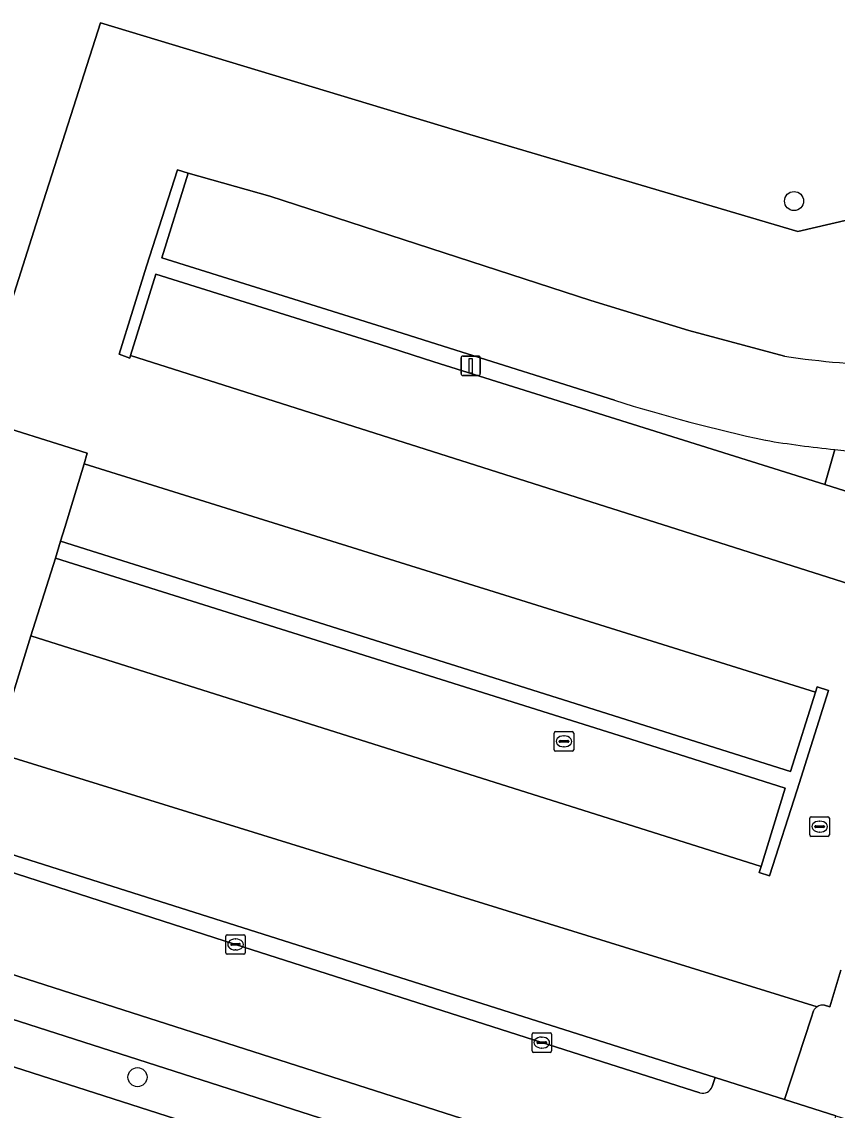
# Model space of a CAD drawing. Extents: x 160675 to 161153, y 383241 to 383714.
# Drawn here: x 160911.7 to 160953.5, y 383388 to 383443.8 of the extents above; entities that cross this region are included whole.
import ezdxf

# ---------------------------------------------------------------- set-up
doc = ezdxf.new("R2010")
doc.units = 0
for name, color, linetype in [('IMGEO_Boom', 7, 'Continuous'), ('IMGEO_Groenvoorziening', 7, 'Continuous'), ('IMGEO_Haag', 7, 'Continuous'), ('IMGEO_Hek', 7, 'Continuous'), ('IMGEO_Kolk', 7, 'Continuous'), ('IMGEO_Lichtmast', 7, 'Continuous'), ('IMGEO_Parkeervlak_open', 7, 'Continuous'), ('IMGEO_Rijbaan_lokaal_open', 7, 'Continuous'), ('IMGEO_Rioolput', 7, 'Continuous'), ('IMGEO_Verkeerseiland_open', 7, 'Continuous'), ('IMGEO_Voetpad_open', 7, 'Continuous')]:
    doc.layers.add(name, color=color, linetype=linetype)

msp = doc.modelspace()

# ---------------------------------------------------------------- linework, layer by layer
at = {"layer": 'IMGEO_Boom'}
for centre in [(160951.257, 383434.589), (160917.593, 383389.674)]:
    msp.add_circle(centre, 0.489, dxfattribs=at)
at = {"layer": 'IMGEO_Groenvoorziening'}
for points in [[(160900.213, 383446.777), (160898.49, 383441.561), (160894.704, 383430.007), (160895.585, 383429.72), (160894.728, 383427.15), (160893.842, 383427.457), (160889.462, 383413.962), (160887.438, 383407.737), (160890.968, 383406.604), (160893.121, 383405.949), (160909.781, 383400.615), (160922.621, 383396.479), (160938.323, 383391.448), (160946.431, 383388.877)], [(160914.857, 383421.125), (160915.017, 383421.657), (160909.234, 383423.484), (160909.469, 383424.262), (160912.495, 383433.743), (160915.704, 383443.719), (160934.63, 383438.001), (160951.457, 383433.034), (160961.834, 383435.436), (160965.766, 383432.365), (160966.474, 383432.18), (160966.937, 383432.909), (160966.89, 383433.116), (160965.814, 383437.812), (160981.012, 383441.403), (160982.155, 383436.716), (160982.31, 383436.079), (160983.118, 383436.334), (160982.974, 383436.943), (160982.179, 383440.314), (160996.107, 383443.592), (161000.166, 383442.832), (161003.426, 383443.511)], [(160953.343, 383421.851), (160952.833, 383420.05), (160959.432, 383417.969), (160960.033, 383417.764), (160958.824, 383413.95), (160958.896, 383413.432), (160959.074, 383412.139), (160959.179, 383412.106), (160964.397, 383410.461), (160967.849, 383421.416), (160990.957, 383414.155), (160993.778, 383416.768), (160985.645, 383425.552)], [(160947.062, 383389.199), (160947.221, 383389.66), (160907.851, 383402.14), (160907.79, 383401.946), (160898.585, 383404.834), (160900.061, 383409.537), (160909.266, 383406.649), (160910.259, 383406.337), (160910.529, 383407.197), (160912.129, 383412.296), (160913.38, 383416.284), (160913.65, 383417.145), (160913.867, 383417.846), (160914.857, 383421.125)]]:
    msp.add_lwpolyline(points, dxfattribs=at)
msp.add_lwpolyline([(160936.244, 383384.606), (160905.032, 383394.612), (160904.349, 383392.464), (160906.167, 383391.864), (160909.89, 383390.636), (160942.548, 383380.163), (160946.319, 383378.951), (160951.574, 383377.261), (160951.67, 383377.543), (160952.13, 383379.495)], close=True, dxfattribs=at)
for centre, radius, start, end in [((160958.711, 383475.566), 53.983, 264.2934, 272.1649), ((160946.581, 383389.363), 0.508, 252.847, 341.2235)]:
    msp.add_arc(centre, radius, start, end, dxfattribs=at)
at = {"layer": 'IMGEO_Haag'}
msp.add_lwpolyline([(160905.032, 383394.612), (160904.349, 383392.464), (160906.167, 383391.864), (160909.89, 383390.636), (160942.548, 383380.163), (160946.319, 383378.951), (160951.574, 383377.261), (160951.67, 383377.543), (160952.13, 383379.495), (160936.244, 383384.606)], close=True, dxfattribs=at)
at = {"layer": 'IMGEO_Hek'}
for points in [[(160947.221, 383389.66), (160907.851, 383402.14)], [(160953.403, 383387.701), (160947.221, 383389.66)]]:
    msp.add_lwpolyline(points, dxfattribs=at)
at = {"layer": 'IMGEO_Kolk'}
for p, q in [((160922.12, 383396.053), (160922.12, 383396.905)), ((160922.195, 383396.979), (160923.047, 383396.979)), ((160922.608, 383396.759), (160922.633, 383396.759)), ((160923.121, 383396.905), (160923.121, 383396.053)), ((160922.379, 383396.473), (160922.379, 383396.485)), ((160922.817, 383396.436), (160922.419, 383396.436)), ((160922.422, 383396.522), (160922.82, 383396.522)), ((160922.631, 383396.199), (160922.606, 383396.199)), ((160922.863, 383396.485), (160922.863, 383396.473)), ((160923.047, 383395.979), (160922.195, 383395.979)), ((160937.822, 383391.022), (160937.822, 383391.874)), ((160937.897, 383391.948), (160938.749, 383391.948)), ((160938.31, 383391.728), (160938.335, 383391.728)), ((160938.823, 383391.874), (160938.823, 383391.022)), ((160938.081, 383391.442), (160938.081, 383391.454)), ((160938.519, 383391.405), (160938.121, 383391.405)), ((160938.124, 383391.491), (160938.522, 383391.491)), ((160938.333, 383391.168), (160938.308, 383391.168)), ((160938.565, 383391.454), (160938.565, 383391.442)), ((160938.749, 383390.948), (160937.897, 383390.948))]:
    msp.add_line(p, q, dxfattribs=at)
for points in [[(160922.12, 383396.053), (160922.12, 383396.905)], [(160922.195, 383396.979), (160923.047, 383396.979)], [(160923.121, 383396.905), (160923.121, 383396.053)], [(160923.047, 383395.979), (160922.195, 383395.979)], [(160937.822, 383391.022), (160937.822, 383391.874)], [(160937.897, 383391.948), (160938.749, 383391.948)], [(160938.823, 383391.874), (160938.823, 383391.022)], [(160938.749, 383390.948), (160937.897, 383390.948)]]:
    msp.add_lwpolyline(points, dxfattribs=at)
for centre, radius, start, end in [((160922.197, 383396.903), 0.0765, 91.552, 178.448), ((160922.197, 383396.903), 0.0765, 91.552, 178.448), ((160923.045, 383396.903), 0.0765, 1.552, 88.448), ((160923.045, 383396.903), 0.0765, 1.552, 88.448), ((160922.197, 383396.055), 0.0765, 181.552, 268.448), ((160922.197, 383396.055), 0.0765, 181.552, 268.448), ((160922.419, 383396.482), 0.0403, 85.8775, 175.7526), ((160922.416, 383396.472), 0.0366, 178.938, 274.7102), ((160922.82, 383396.479), 0.043, 264.8664, 352.4533), ((160922.824, 383396.484), 0.0386, 1.7309, 96.639), ((160923.045, 383396.055), 0.0765, 271.552, 358.448), ((160923.045, 383396.055), 0.0765, 271.552, 358.448), ((160937.899, 383391.872), 0.0765, 91.552, 178.448), ((160937.899, 383391.872), 0.0765, 91.552, 178.448), ((160938.747, 383391.872), 0.0765, 1.552, 88.448), ((160938.747, 383391.872), 0.0765, 1.552, 88.448), ((160937.899, 383391.024), 0.0765, 181.552, 268.448), ((160937.899, 383391.024), 0.0765, 181.552, 268.448), ((160938.121, 383391.451), 0.0403, 85.8775, 175.7526), ((160938.118, 383391.441), 0.0366, 178.938, 274.7102), ((160938.522, 383391.448), 0.043, 264.8664, 352.4533), ((160938.526, 383391.453), 0.0386, 1.7309, 96.639), ((160938.747, 383391.024), 0.0765, 271.552, 358.448), ((160938.747, 383391.024), 0.0765, 271.552, 358.448)]:
    msp.add_arc(centre, radius, start, end, dxfattribs=at)
for centre, major_axis, ratio, start_param, end_param in [((160922.607, 383396.479), (-0.387, 0.002), 0.722429, 4.712389, 7.853982), ((160922.632, 383396.479), (-0.39, 0.002), 0.717154, 1.570796, 4.712389), ((160938.309, 383391.448), (-0.387, 0.002), 0.722429, 4.712389, 7.853982), ((160938.334, 383391.448), (-0.39, 0.002), 0.717154, 1.570796, 4.712389)]:
    msp.add_ellipse(centre, major_axis=major_axis, ratio=ratio, start_param=start_param, end_param=end_param, dxfattribs=at)
at = {"layer": 'IMGEO_Lichtmast'}
for p, q in [((160934.181, 383425.743), (160934.181, 383426.543)), ((160934.181, 383426.543), (160934.181, 383425.743)), ((160934.281, 383426.643), (160935.071, 383426.643)), ((160935.071, 383426.643), (160934.281, 383426.643)), ((160935.171, 383426.543), (160935.171, 383425.743)), ((160935.171, 383425.743), (160935.171, 383426.543)), ((160935.071, 383425.643), (160934.281, 383425.643)), ((160934.281, 383425.643), (160935.071, 383425.643))]:
    msp.add_line(p, q, dxfattribs=at)
msp.add_lwpolyline([(160934.601, 383426.518), (160934.751, 383426.518), (160934.751, 383425.768), (160934.601, 383425.768), (160934.601, 383426.518)], dxfattribs=at)
for centre, start, end in [((160934.281, 383426.543), 90, 180), ((160934.281, 383426.543), 90, 180), ((160935.071, 383426.543), 0, 90), ((160935.071, 383426.543), 360, 90), ((160934.281, 383425.743), 180, 270), ((160934.281, 383425.743), 180, 270), ((160935.071, 383425.743), 270, 0), ((160935.071, 383425.743), 270, 0)]:
    msp.add_arc(centre, 0.1, start, end, dxfattribs=at)
at = {"layer": 'IMGEO_Parkeervlak_open'}
for points in [[(160950.762, 383426.633), (160945.867, 383427.956), (160940.846, 383429.49), (160924.386, 383434.836), (160920.183, 383436.016), (160918.835, 383431.684), (160930.137, 383428.142), (160932.939, 383427.255), (160942.059, 383424.377)], [(160910.259, 383406.337), (160909.266, 383406.649), (160907.851, 383402.14), (160947.221, 383389.66), (160950.774, 383388.534), (160952.131, 383392.705), (160952.252, 383393.077)], [(160952.446, 383393.288), (160910.259, 383406.337)], [(160953.275, 383381.428), (160937.803, 383386.409), (160902.588, 383397.698), (160901.917, 383395.611), (160905.032, 383394.612), (160936.244, 383384.606), (160952.13, 383379.495), (160952.654, 383381.092)]]:
    msp.add_lwpolyline(points, dxfattribs=at)
for points in [[(160947.065, 383421.869), (160932.783, 383426.347), (160929.978, 383427.25), (160918.534, 383430.835), (160917.235, 383426.675), (160958.896, 383413.432), (160958.824, 383413.95), (160960.033, 383417.764), (160959.432, 383417.969), (160952.833, 383420.05)], [(160952.366, 383409.411), (160914.857, 383421.125), (160913.867, 383417.846), (160913.65, 383417.145), (160928.166, 383412.579), (160939.106, 383409.121), (160951.075, 383405.339)], [(160913.38, 383416.284), (160912.129, 383412.296), (160949.567, 383400.481), (160950.803, 383404.483), (160943.217, 383406.894)]]:
    msp.add_lwpolyline(points, close=True, dxfattribs=at)
for centre, radius, start, end in [((160957.664, 383473.937), 47.805, 261.6989, 275.3319), ((160967.531, 383504.868), 84.426, 252.43943, 257.87833), ((160958.8, 383476.06), 54.483, 260.4952, 264.2519), ((160958.711, 383475.566), 53.983, 264.2934, 272.1649), ((160952.716, 383392.845), 0.519, 121.374, 153.4332)]:
    msp.add_arc(centre, radius, start, end, dxfattribs=at)
at = {"layer": 'IMGEO_Rijbaan_lokaal_open'}
for points in [[(160961.834, 383435.436), (160951.457, 383433.034), (160934.63, 383438.001), (160915.704, 383443.719), (160912.495, 383433.743), (160909.469, 383424.262), (160909.234, 383423.484), (160915.017, 383421.657), (160914.857, 383421.125), (160952.366, 383409.411), (160952.452, 383409.683), (160953.022, 383409.495), (160951.411, 383404.407), (160950.007, 383400.003), (160949.472, 383400.175), (160949.567, 383400.481), (160912.129, 383412.296), (160910.529, 383407.197), (160910.259, 383406.337), (160952.446, 383393.288)], [(160917.235, 383426.675), (160917.193, 383426.541), (160916.657, 383426.738), (160918.047, 383431.247), (160919.648, 383436.193), (160920.183, 383436.016), (160924.386, 383434.836), (160940.846, 383429.49), (160945.867, 383427.956), (160950.762, 383426.633)], [(160953.936, 383395.434), (160959.179, 383412.106), (160959.074, 383412.139), (160958.896, 383413.432), (160917.235, 383426.675)], [(160922.621, 383396.479), (160909.781, 383400.615), (160893.121, 383405.949), (160890.968, 383406.604), (160887.438, 383407.737), (160879.89, 383410.16)], [(160870.773, 383407.909), (160899.445, 383398.723), (160902.588, 383397.698), (160937.803, 383386.409), (160953.275, 383381.428), (160955.527, 383379.454), (160957.362, 383377.84), (160957.988, 383377.643), (160975.522, 383372.116), (160978.404, 383371.21), (160983.568, 383369.569)], [(160946.431, 383388.877), (160938.323, 383391.448), (160922.621, 383396.479)], [(160952.825, 383393.358), (160953.088, 383393.275), (160953.656, 383395.162)], [(160953.282, 383387.214), (160953.403, 383387.701), (160950.774, 383388.534), (160947.221, 383389.66), (160947.062, 383389.199)]]:
    msp.add_lwpolyline(points, dxfattribs=at)
for centre, radius, start, end in [((160957.664, 383473.937), 47.805, 261.6989, 275.3319), ((160952.724, 383392.842), 0.526, 78.9669, 121.9619), ((160946.581, 383389.363), 0.508, 252.847, 341.2235)]:
    msp.add_arc(centre, radius, start, end, dxfattribs=at)
at = {"layer": 'IMGEO_Rioolput'}
for p, q in [((160938.959, 383406.464), (160938.959, 383407.316)), ((160939.034, 383407.39), (160939.886, 383407.39)), ((160939.447, 383407.17), (160939.472, 383407.17)), ((160939.96, 383407.316), (160939.96, 383406.464)), ((160939.218, 383406.884), (160939.218, 383406.896)), ((160939.656, 383406.847), (160939.258, 383406.847)), ((160939.261, 383406.933), (160939.659, 383406.933)), ((160939.47, 383406.61), (160939.445, 383406.61)), ((160939.702, 383406.896), (160939.702, 383406.884)), ((160939.886, 383406.39), (160939.034, 383406.39)), ((160952.069, 383402.094), (160952.069, 383402.946)), ((160952.144, 383403.02), (160952.996, 383403.02)), ((160952.557, 383402.8), (160952.582, 383402.8)), ((160953.07, 383402.946), (160953.07, 383402.094)), ((160952.328, 383402.514), (160952.328, 383402.526)), ((160952.766, 383402.477), (160952.368, 383402.477)), ((160952.371, 383402.563), (160952.769, 383402.563)), ((160952.58, 383402.24), (160952.555, 383402.24)), ((160952.812, 383402.526), (160952.812, 383402.514)), ((160952.996, 383402.02), (160952.144, 383402.02))]:
    msp.add_line(p, q, dxfattribs=at)
for points in [[(160938.959, 383406.464), (160938.959, 383407.316)], [(160939.034, 383407.39), (160939.886, 383407.39)], [(160939.96, 383407.316), (160939.96, 383406.464)], [(160939.886, 383406.39), (160939.034, 383406.39)], [(160952.069, 383402.094), (160952.069, 383402.946)], [(160952.144, 383403.02), (160952.996, 383403.02)], [(160953.07, 383402.946), (160953.07, 383402.094)], [(160952.996, 383402.02), (160952.144, 383402.02)]]:
    msp.add_lwpolyline(points, dxfattribs=at)
for centre, radius, start, end in [((160939.036, 383407.314), 0.0765, 91.552, 178.448), ((160939.036, 383407.314), 0.0765, 91.552, 178.448), ((160939.884, 383407.314), 0.0765, 1.552, 88.448), ((160939.884, 383407.314), 0.0765, 1.552, 88.448), ((160939.258, 383406.893), 0.0403, 85.8775, 175.7526), ((160939.255, 383406.883), 0.0366, 178.938, 274.7102), ((160939.659, 383406.89), 0.043, 264.8664, 352.4533), ((160939.663, 383406.895), 0.0386, 1.7309, 96.639), ((160939.036, 383406.466), 0.0765, 181.552, 268.448), ((160939.036, 383406.466), 0.0765, 181.552, 268.448), ((160939.884, 383406.466), 0.0765, 271.552, 358.448), ((160939.884, 383406.466), 0.0765, 271.552, 358.448), ((160952.146, 383402.944), 0.0765, 91.552, 178.448), ((160952.146, 383402.944), 0.0765, 91.552, 178.448), ((160952.994, 383402.944), 0.0765, 1.552, 88.448), ((160952.994, 383402.944), 0.0765, 1.552, 88.448), ((160952.368, 383402.523), 0.0403, 85.8775, 175.7526), ((160952.365, 383402.513), 0.0366, 178.938, 274.7102), ((160952.769, 383402.52), 0.043, 264.8664, 352.4533), ((160952.773, 383402.525), 0.0386, 1.7309, 96.639), ((160952.146, 383402.096), 0.0765, 181.552, 268.448), ((160952.146, 383402.096), 0.0765, 181.552, 268.448), ((160952.994, 383402.096), 0.0765, 271.552, 358.448), ((160952.994, 383402.096), 0.0765, 271.552, 358.448)]:
    msp.add_arc(centre, radius, start, end, dxfattribs=at)
for centre, major_axis, ratio, start_param, end_param in [((160939.446, 383406.89), (-0.387, 0.002), 0.722429, 4.712389, 7.853982), ((160939.471, 383406.89), (-0.39, 0.002), 0.717154, 1.570796, 4.712389), ((160952.556, 383402.52), (-0.387, 0.002), 0.722429, 4.712389, 7.853982), ((160952.581, 383402.52), (-0.39, 0.002), 0.717154, 1.570796, 4.712389)]:
    msp.add_ellipse(centre, major_axis=major_axis, ratio=ratio, start_param=start_param, end_param=end_param, dxfattribs=at)
at = {"layer": 'IMGEO_Verkeerseiland_open'}
for points in [[(160932.939, 383427.255), (160930.137, 383428.142), (160918.835, 383431.684), (160920.183, 383436.016), (160919.648, 383436.193), (160918.047, 383431.247), (160916.657, 383426.738), (160917.193, 383426.541), (160917.235, 383426.675), (160918.534, 383430.835), (160929.978, 383427.25), (160932.783, 383426.347), (160947.065, 383421.869), (160952.833, 383420.05), (160953.343, 383421.851)], [(160942.059, 383424.377), (160932.939, 383427.255)]]:
    msp.add_lwpolyline(points, dxfattribs=at)
msp.add_lwpolyline([(160928.166, 383412.579), (160913.65, 383417.145), (160913.38, 383416.284), (160943.217, 383406.894), (160950.803, 383404.483), (160949.567, 383400.481), (160949.472, 383400.175), (160950.007, 383400.003), (160951.411, 383404.407), (160953.022, 383409.495), (160952.452, 383409.683), (160952.366, 383409.411), (160951.075, 383405.339), (160939.106, 383409.121)], close=True, dxfattribs=at)
for centre, radius, start, end in [((160967.531, 383504.868), 84.426, 252.43943, 257.87833), ((160958.8, 383476.06), 54.483, 260.4952, 264.2519)]:
    msp.add_arc(centre, radius, start, end, dxfattribs=at)
at = {"layer": 'IMGEO_Voetpad_open'}
for points in [[(160953.656, 383395.162), (160953.088, 383393.275), (160952.825, 383393.358)], [(160952.252, 383393.077), (160952.131, 383392.705), (160950.774, 383388.534), (160953.403, 383387.701), (160956.878, 383386.599), (160959.18, 383393.905)]]:
    msp.add_lwpolyline(points, dxfattribs=at)
msp.add_lwpolyline([(160909.89, 383390.636), (160909.143, 383388.26), (160911.188, 383387.556), (160910.671, 383385.909), (160913.017, 383385.246), (160929.108, 383380.073), (160939.225, 383376.82), (160939.741, 383378.41), (160941.762, 383377.775), (160942.548, 383380.163)], close=True, dxfattribs=at)
for centre, radius, start, end in [((160952.716, 383392.845), 0.519, 121.374, 153.4332), ((160952.724, 383392.842), 0.526, 78.9669, 121.9619)]:
    msp.add_arc(centre, radius, start, end, dxfattribs=at)

doc.saveas('drawing.dxf')
